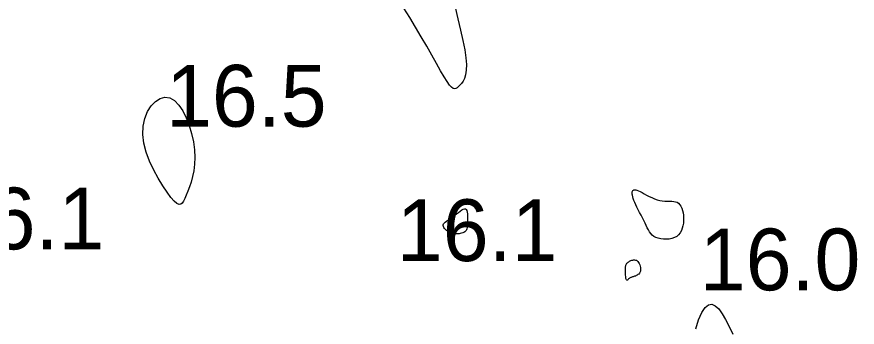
# Model space of a CAD drawing. Extents: x 3040093 to 3056816, y 408076 to 509144.
# Drawn here: x 3045691.2 to 3045759.3, y 434371.3 to 434396.4 of the extents above; entities that cross this region are included whole.
import ezdxf

# ---------------------------------------------------------------- set-up
doc = ezdxf.new("R2010")
doc.units = 0
doc.layers.add('V-CHAN-CONT-EL17', color=7, linetype='Continuous')
doc.layers.add('V-TOPO-SOUN-0610', color=7, linetype='Continuous')

msp = doc.modelspace()

# ---------------------------------------------------------------- linework, layer by layer
at = {"layer": 'V-CHAN-CONT-EL17'}
for points in [[(3045726.727, 434397.184), (3045726.954, 434396.23), (3045727.167, 434395.328), (3045727.353, 434394.492), (3045727.5, 434393.736), (3045727.598, 434393.077), (3045727.637, 434392.523), (3045727.623, 434392.068), (3045727.567, 434391.7), (3045727.478, 434391.407), (3045727.367, 434391.176), (3045727.242, 434390.997), (3045727.113, 434390.856), (3045726.991, 434390.743), (3045726.882, 434390.649), (3045726.781, 434390.584), (3045726.678, 434390.561), (3045726.565, 434390.592), (3045726.434, 434390.691), (3045726.275, 434390.871), (3045726.081, 434391.144), (3045725.842, 434391.525), (3045725.552, 434392.021), (3045725.215, 434392.615), (3045724.837, 434393.289), (3045724.426, 434394.02), (3045723.986, 434394.788), (3045723.525, 434395.572), (3045723.048, 434396.351), (3045722.563, 434397.105)], [(3045746.216, 434371.133), (3045746.445, 434371.854), (3045746.7, 434372.437), (3045746.969, 434372.851), (3045747.242, 434373.072), (3045747.517, 434373.111), (3045747.795, 434372.989), (3045748.075, 434372.727), (3045748.357, 434372.345), (3045748.64, 434371.864), (3045748.926, 434371.305), (3045749.212, 434370.687)]]:
    msp.add_lwpolyline(points, dxfattribs=at)
for points in [[(3045701.451, 434387.548), (3045701.585, 434388.169), (3045701.807, 434388.719), (3045702.1, 434389.18), (3045702.446, 434389.537), (3045702.826, 434389.774), (3045703.221, 434389.875), (3045703.615, 434389.822), (3045703.99, 434389.608), (3045704.34, 434389.251), (3045704.659, 434388.779), (3045704.942, 434388.218), (3045705.185, 434387.595), (3045705.381, 434386.937), (3045705.525, 434386.27), (3045705.613, 434385.621), (3045705.642, 434385.013), (3045705.619, 434384.449), (3045705.554, 434383.928), (3045705.456, 434383.451), (3045705.337, 434383.015), (3045705.205, 434382.621), (3045705.07, 434382.268), (3045704.943, 434381.955), (3045704.83, 434381.683), (3045704.724, 434381.461), (3045704.616, 434381.299), (3045704.497, 434381.208), (3045704.356, 434381.2), (3045704.184, 434381.283), (3045703.971, 434381.469), (3045703.707, 434381.768), (3045703.389, 434382.187), (3045703.034, 434382.708), (3045702.665, 434383.313), (3045702.306, 434383.981), (3045701.979, 434384.691), (3045701.707, 434385.423), (3045701.514, 434386.157), (3045701.424, 434386.872)], [(3045742.823, 434378.61), (3045742.688, 434378.717), (3045742.572, 434378.84), (3045742.471, 434378.98), (3045742.379, 434379.136), (3045742.292, 434379.306), (3045742.205, 434379.489), (3045742.112, 434379.684), (3045742.01, 434379.891), (3045741.9, 434380.106), (3045741.787, 434380.325), (3045741.673, 434380.545), (3045741.561, 434380.762), (3045741.456, 434380.973), (3045741.359, 434381.173), (3045741.275, 434381.359), (3045741.206, 434381.529), (3045741.152, 434381.681), (3045741.113, 434381.818), (3045741.086, 434381.938), (3045741.072, 434382.043), (3045741.069, 434382.134), (3045741.078, 434382.211), (3045741.096, 434382.274), (3045741.123, 434382.323), (3045741.162, 434382.359), (3045741.212, 434382.381), (3045741.277, 434382.387), (3045741.357, 434382.377), (3045741.454, 434382.349), (3045741.57, 434382.304), (3045741.707, 434382.24), (3045741.865, 434382.158), (3045742.041, 434382.061), (3045742.233, 434381.957), (3045742.436, 434381.85), (3045742.648, 434381.747), (3045742.864, 434381.653), (3045743.082, 434381.573), (3045743.298, 434381.514), (3045743.508, 434381.479), (3045743.712, 434381.463), (3045743.908, 434381.46), (3045744.094, 434381.461), (3045744.269, 434381.459), (3045744.431, 434381.448), (3045744.58, 434381.42), (3045744.713, 434381.369), (3045744.831, 434381.288), (3045744.932, 434381.179), (3045745.018, 434381.046), (3045745.088, 434380.891), (3045745.144, 434380.718), (3045745.185, 434380.529), (3045745.213, 434380.328), (3045745.227, 434380.119), (3045745.228, 434379.904), (3045745.213, 434379.688), (3045745.182, 434379.474), (3045745.13, 434379.269), (3045745.056, 434379.075), (3045744.958, 434378.898), (3045744.833, 434378.742), (3045744.68, 434378.612), (3045744.497, 434378.51), (3045744.29, 434378.437), (3045744.068, 434378.391), (3045743.837, 434378.371), (3045743.606, 434378.375), (3045743.381, 434378.403), (3045743.171, 434378.452), (3045742.983, 434378.521)], [(3045726.756, 434378.808), (3045726.669, 434378.812), (3045726.585, 434378.821), (3045726.503, 434378.837), (3045726.423, 434378.86), (3045726.344, 434378.891), (3045726.263, 434378.929), (3045726.182, 434378.977), (3045726.098, 434379.034), (3045726.016, 434379.099), (3045725.939, 434379.17), (3045725.87, 434379.245), (3045725.814, 434379.323), (3045725.775, 434379.402), (3045725.756, 434379.481), (3045725.762, 434379.558), (3045725.794, 434379.631), (3045725.852, 434379.703), (3045725.931, 434379.774), (3045726.03, 434379.848), (3045726.144, 434379.926), (3045726.271, 434380.01), (3045726.408, 434380.103), (3045726.552, 434380.205), (3045726.7, 434380.319), (3045726.848, 434380.437), (3045726.993, 434380.552), (3045727.132, 434380.658), (3045727.263, 434380.747), (3045727.381, 434380.811), (3045727.484, 434380.844), (3045727.568, 434380.838), (3045727.632, 434380.788), (3045727.677, 434380.7), (3045727.706, 434380.581), (3045727.723, 434380.439), (3045727.729, 434380.281), (3045727.729, 434380.117), (3045727.725, 434379.953), (3045727.719, 434379.797), (3045727.715, 434379.655), (3045727.711, 434379.529), (3045727.705, 434379.416), (3045727.694, 434379.316), (3045727.677, 434379.228), (3045727.651, 434379.152), (3045727.614, 434379.084), (3045727.564, 434379.026), (3045727.5, 434378.976), (3045727.424, 434378.933), (3045727.338, 434378.897), (3045727.244, 434378.868), (3045727.146, 434378.845), (3045727.045, 434378.828), (3045726.945, 434378.816), (3045726.848, 434378.81)], [(3045740.518, 434375.861), (3045740.517, 434375.945), (3045740.518, 434376.021), (3045740.521, 434376.092), (3045740.528, 434376.158), (3045740.54, 434376.219), (3045740.556, 434376.276), (3045740.579, 434376.33), (3045740.608, 434376.382), (3045740.644, 434376.431), (3045740.685, 434376.477), (3045740.733, 434376.519), (3045740.785, 434376.559), (3045740.843, 434376.594), (3045740.905, 434376.626), (3045740.971, 434376.655), (3045741.041, 434376.678), (3045741.113, 434376.696), (3045741.187, 434376.705), (3045741.261, 434376.706), (3045741.334, 434376.694), (3045741.404, 434376.67), (3045741.472, 434376.63), (3045741.534, 434376.573), (3045741.591, 434376.499), (3045741.641, 434376.409), (3045741.683, 434376.309), (3045741.715, 434376.202), (3045741.737, 434376.092), (3045741.747, 434375.982), (3045741.744, 434375.877), (3045741.728, 434375.781), (3045741.696, 434375.697), (3045741.653, 434375.624), (3045741.599, 434375.562), (3045741.537, 434375.509), (3045741.471, 434375.465), (3045741.401, 434375.429), (3045741.332, 434375.399), (3045741.265, 434375.374), (3045741.202, 434375.354), (3045741.144, 434375.337), (3045741.09, 434375.322), (3045741.039, 434375.307), (3045740.991, 434375.292), (3045740.946, 434375.274), (3045740.903, 434375.252), (3045740.861, 434375.225), (3045740.821, 434375.193), (3045740.782, 434375.158), (3045740.745, 434375.124), (3045740.711, 434375.094), (3045740.678, 434375.072), (3045740.649, 434375.062), (3045740.622, 434375.068), (3045740.6, 434375.092), (3045740.581, 434375.138), (3045740.565, 434375.202), (3045740.553, 434375.282), (3045740.543, 434375.372), (3045740.535, 434375.47), (3045740.529, 434375.572), (3045740.525, 434375.674), (3045740.521, 434375.771)]]:
    msp.add_lwpolyline(points, close=True, dxfattribs=at)

# ---------------------------------------------------------------- texts
at = {"layer": 'V-TOPO-SOUN-0610'}
for s, p in [('16.5 ', (3045703.303, 434387.5)), ('16.1 ', (3045685.293, 434377.56)), ('16.1 ', (3045722.003, 434376.61)), ('16.0 ', (3045746.543, 434374.24))]:
    msp.add_text(s, height=5, dxfattribs=at).set_placement(p)

doc.saveas('drawing.dxf')
